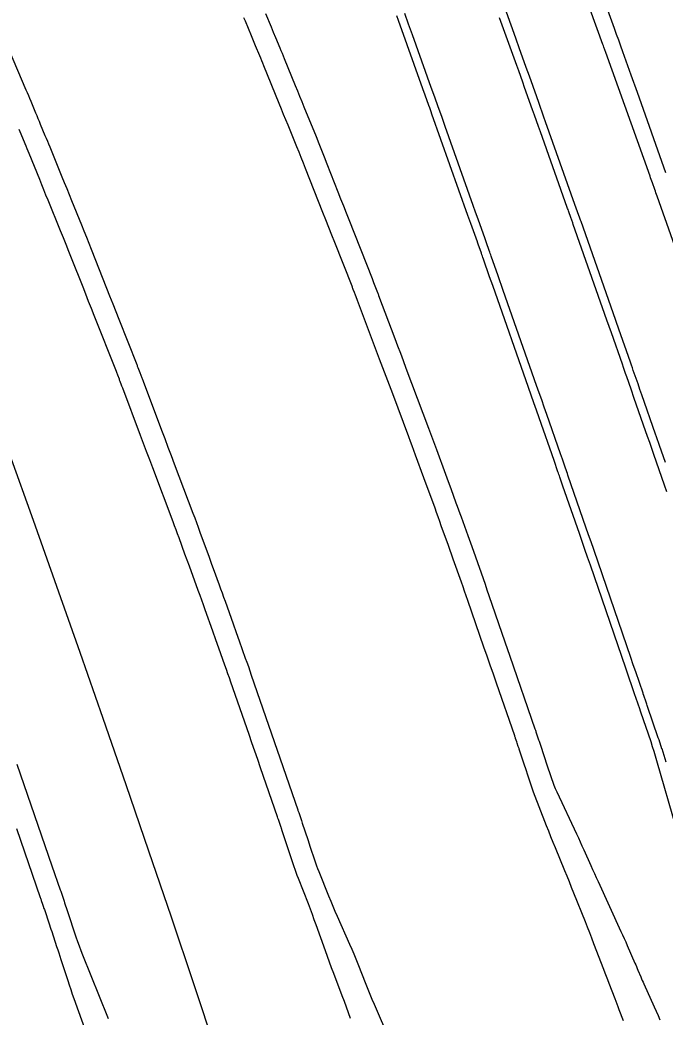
# Model space of a CAD drawing. Extents: x 954385 to 988206, y 1868364 to 1924553.
# Drawn here: x 957809.26 to 957836.08, y 1919816.22 to 1919857.64 of the extents above; entities that cross this region are included whole.
import ezdxf

# ---------------------------------------------------------------- set-up
doc = ezdxf.new("R2010")
doc.units = 0
for name, color, linetype in [('16', 7, 'Continuous'), ('7', 7, 'Continuous'), ('Default', 7, 'Continuous')]:
    doc.layers.add(name, color=color, linetype=linetype)

msp = doc.modelspace()

# ---------------------------------------------------------------- linework, layer by layer
at = {"layer": '16'}
for points in [[(957837.785, 1919844.561), (957835.748, 1919850.325), (957835.723, 1919850.394), (957835.699, 1919850.463), (957835.674, 1919850.532), (957835.65, 1919850.601), (957835.552, 1919850.877), (957835.527, 1919850.946), (957835.502, 1919851.015), (957835.478, 1919851.084), (957835.453, 1919851.153), (957833.612, 1919856.291), (957833.573, 1919856.399), (957833.535, 1919856.507), (957833.515, 1919856.561), (957833.496, 1919856.615), (957832.093, 1919860.491)], [(957819.468, 1919857.914), (957819.703, 1919857.348), (957819.793, 1919857.13), (957819.884, 1919856.912), (957820.065, 1919856.476), (957820.111, 1919856.367), (957820.156, 1919856.258), (957820.2, 1919856.149), (957820.245, 1919856.04), (957820.702, 1919854.919), (957820.793, 1919854.696), (957820.884, 1919854.473), (957820.974, 1919854.25), (957821.065, 1919854.027), (957821.568, 1919852.792), (957821.682, 1919852.512), (957821.795, 1919852.231), (957821.907, 1919851.95), (957822.018, 1919851.669), (957822.479, 1919850.5), (957822.593, 1919850.211), (957822.707, 1919849.922), (957822.821, 1919849.634), (957822.935, 1919849.345), (957823.9, 1919846.897), (957823.916, 1919846.857), (957823.932, 1919846.816), (957823.948, 1919846.775), (957823.963, 1919846.734), (957824.07, 1919846.459), (957824.126, 1919846.313), (957824.137, 1919846.284), (957824.148, 1919846.255), (957824.159, 1919846.226), (957824.17, 1919846.196), (957824.844, 1919844.41), (957824.96, 1919844.102), (957825.076, 1919843.795), (957825.192, 1919843.487), (957825.308, 1919843.18), (957826.248, 1919840.687), (957826.331, 1919840.466), (957826.413, 1919840.245), (957826.495, 1919840.023), (957826.576, 1919839.801), (957826.955, 1919838.765), (957827.062, 1919838.47), (957827.17, 1919838.175), (957827.385, 1919837.586), (957827.439, 1919837.438), (957827.492, 1919837.291), (957827.546, 1919837.143), (957827.598, 1919836.995), (957827.875, 1919836.22), (957827.985, 1919835.914), (957828.039, 1919835.761), (957828.429, 1919834.67), (957828.511, 1919834.437), (957828.594, 1919834.203), (957828.675, 1919833.97), (957828.756, 1919833.736), (957829.422, 1919831.806), (957829.628, 1919831.207), (957830.665, 1919828.199), (957830.677, 1919828.166), (957830.688, 1919828.132), (957830.7, 1919828.098), (957830.711, 1919828.065), (957830.823, 1919827.732), (957830.838, 1919827.688), (957830.853, 1919827.644), (957831.081, 1919826.959), (957831.141, 1919826.777), (957831.359, 1919826.124), (957831.408, 1919825.985), (957831.46, 1919825.848), (957831.516, 1919825.713), (957831.577, 1919825.58), (957832.397, 1919823.831), (957832.474, 1919823.667), (957832.55, 1919823.502), (957832.624, 1919823.337), (957832.698, 1919823.172), (957832.992, 1919822.51), (957833.066, 1919822.345), (957833.141, 1919822.18), (957833.215, 1919822.015), (957833.291, 1919821.85), (957834.244, 1919819.776), (957834.31, 1919819.631), (957834.376, 1919819.486), (957834.441, 1919819.34), (957834.505, 1919819.194), (957834.825, 1919818.458), (957834.856, 1919818.387), (957834.886, 1919818.315), (957834.917, 1919818.244), (957834.948, 1919818.172), (957835.07, 1919817.886), (957835.1, 1919817.815), (957835.131, 1919817.743), (957835.163, 1919817.672), (957835.195, 1919817.601), (957835.629, 1919816.643), (957835.71, 1919816.464), (957835.788, 1919816.285), (957835.866, 1919816.105)], [(957836.555, 1919824.033), (957835.742, 1919826.861), (957835.683, 1919827.059), (957835.623, 1919827.256), (957835.56, 1919827.452), (957835.494, 1919827.648), (957835.07, 1919828.891), (957835.009, 1919829.068), (957834.973, 1919829.174), (957834.848, 1919829.54), (957834.839, 1919829.566), (957834.442, 1919830.718), (957832.972, 1919834.99), (957832.858, 1919835.319), (957832.745, 1919835.648), (957832.631, 1919835.977), (957832.517, 1919836.305), (957831.832, 1919838.278), (957831.706, 1919838.642), (957831.686, 1919838.7), (957831.666, 1919838.758), (957831.646, 1919838.816), (957831.626, 1919838.873), (957831.465, 1919839.335), (957830.845, 1919841.11), (957830.735, 1919841.425), (957830.625, 1919841.74), (957830.515, 1919842.055), (957830.404, 1919842.37), (957828.914, 1919846.607), (957828.786, 1919846.973), (957828.527, 1919847.706), (957828.506, 1919847.766), (957828.485, 1919847.826), (957828.464, 1919847.886), (957828.443, 1919847.945), (957828.309, 1919848.326), (957828.28, 1919848.407), (957828.276, 1919848.418), (957828.005, 1919849.18), (957827.886, 1919849.516), (957826.387, 1919853.73), (957826.356, 1919853.818), (957826.325, 1919853.905), (957826.294, 1919853.992), (957826.263, 1919854.079), (957826.107, 1919854.515), (957826.013, 1919854.776), (957824.996, 1919857.612), (957824.924, 1919857.814)], [(957836.149, 1919838.041), (957836.055, 1919838.311), (957835.61, 1919839.593), (957835.525, 1919839.839), (957835.439, 1919840.085), (957835.354, 1919840.33), (957835.268, 1919840.576), (957834.799, 1919841.921), (957834.664, 1919842.307), (957834.485, 1919842.821), (957834.44, 1919842.95), (957834.395, 1919843.079), (957834.35, 1919843.207), (957834.304, 1919843.336), (957833.845, 1919844.644), (957833.661, 1919845.165), (957833.478, 1919845.687), (957832.263, 1919849.14), (957832.238, 1919849.212), (957832.161, 1919849.43), (957832.078, 1919849.665), (957832.061, 1919849.712), (957832.044, 1919849.76), (957832.027, 1919849.807), (957832.011, 1919849.854), (957830.896, 1919852.988), (957830.814, 1919853.218), (957830.733, 1919853.448), (957830.651, 1919853.679), (957830.569, 1919853.909), (957830.241, 1919854.83), (957830.159, 1919855.061), (957830.077, 1919855.291), (957829.995, 1919855.521), (957829.912, 1919855.751), (957829.202, 1919857.734)], [(957808.619, 1919856.824), (957809.509, 1919854.741), (957809.56, 1919854.622), (957809.61, 1919854.503), (957809.661, 1919854.384), (957809.71, 1919854.265), (957809.91, 1919853.785), (957809.959, 1919853.667), (957810.008, 1919853.549), (957810.057, 1919853.431), (957810.106, 1919853.313), (957810.302, 1919852.842), (957810.351, 1919852.725), (957810.4, 1919852.607), (957810.448, 1919852.489), (957810.497, 1919852.371), (957811.003, 1919851.129), (957811.104, 1919850.882), (957811.204, 1919850.636), (957811.305, 1919850.389), (957811.405, 1919850.143), (957811.82, 1919849.126), (957811.922, 1919848.874), (957812.024, 1919848.622), (957812.124, 1919848.369), (957812.225, 1919848.116), (957812.863, 1919846.498), (957812.99, 1919846.175), (957813.118, 1919845.851), (957813.246, 1919845.528), (957813.373, 1919845.204), (957814.114, 1919843.328), (957814.127, 1919843.295), (957814.14, 1919843.262), (957814.153, 1919843.229), (957814.165, 1919843.196), (957814.242, 1919842.998), (957814.326, 1919842.78), (957814.34, 1919842.744), (957814.354, 1919842.707), (957814.368, 1919842.671), (957814.382, 1919842.634), (957815.149, 1919840.602), (957815.281, 1919840.251), (957815.414, 1919839.9), (957815.546, 1919839.549), (957815.678, 1919839.198), (957816.452, 1919837.149), (957816.525, 1919836.954), (957816.597, 1919836.759), (957816.669, 1919836.564), (957816.741, 1919836.369), (957817.044, 1919835.539), (957817.106, 1919835.369), (957817.168, 1919835.198), (957817.23, 1919835.028), (957817.293, 1919834.858), (957817.541, 1919834.176), (957817.604, 1919834.006), (957817.665, 1919833.836), (957817.727, 1919833.665), (957817.788, 1919833.494), (957818.124, 1919832.552), (957818.251, 1919832.198), (957818.377, 1919831.843), (957818.63, 1919831.135), (957818.693, 1919830.958), (957818.756, 1919830.78), (957818.818, 1919830.603), (957818.879, 1919830.425), (957819.596, 1919828.347), (957819.956, 1919827.303), (957820.809, 1919824.83), (957820.819, 1919824.801), (957820.829, 1919824.771), (957820.839, 1919824.742), (957820.849, 1919824.712), (957820.96, 1919824.383), (957820.977, 1919824.332), (957820.994, 1919824.281), (957821.223, 1919823.592), (957821.329, 1919823.275), (957821.503, 1919822.753), (957821.545, 1919822.631), (957821.588, 1919822.509), (957821.634, 1919822.389), (957821.681, 1919822.269), (957822.093, 1919821.25), (957822.178, 1919821.041), (957822.266, 1919820.832), (957822.355, 1919820.624), (957822.446, 1919820.417), (957822.963, 1919819.253), (957823.053, 1919819.048), (957823.141, 1919818.841), (957823.226, 1919818.634), (957823.31, 1919818.426), (957823.639, 1919817.591), (957823.722, 1919817.382), (957823.807, 1919817.175), (957823.894, 1919816.968), (957823.982, 1919816.761), (957824.626, 1919815.281)], [(957809.137, 1919826.724), (957810.592, 1919822.505), (957810.938, 1919821.501), (957810.954, 1919821.456), (957810.969, 1919821.411), (957810.984, 1919821.365), (957811, 1919821.32), (957811.098, 1919821.029), (957811.118, 1919820.967), (957811.226, 1919820.643), (957811.591, 1919819.548), (957811.655, 1919819.36), (957811.723, 1919819.173), (957811.793, 1919818.987), (957811.866, 1919818.802), (957812.904, 1919816.232), (957812.932, 1919816.161)]]:
    msp.add_lwpolyline(points, dxfattribs=at)
at = {"layer": '7'}
for points in [[(957836.092, 1919839.255), (957836.01, 1919839.491), (957835.846, 1919839.963), (957835.805, 1919840.081), (957835.764, 1919840.199), (957835.723, 1919840.317), (957835.682, 1919840.435), (957835.112, 1919842.068), (957835.034, 1919842.293), (957834.955, 1919842.518), (957834.798, 1919842.968), (957834.758, 1919843.081), (957834.719, 1919843.194), (957834.68, 1919843.306), (957834.64, 1919843.419), (957834.157, 1919844.792), (957833.916, 1919845.477), (957832.585, 1919849.263), (957832.562, 1919849.327), (957832.518, 1919849.453), (957832.495, 1919849.517), (957832.385, 1919849.827), (957832.332, 1919849.977), (957831.113, 1919853.405), (957831.042, 1919853.605), (957830.971, 1919853.806), (957830.899, 1919854.007), (957830.828, 1919854.207), (957830.506, 1919855.115), (957830.453, 1919855.263), (957830.4, 1919855.41), (957830.348, 1919855.558), (957830.295, 1919855.706), (957830.03, 1919856.444), (957829.872, 1919856.886), (957828.97, 1919859.401)], [(957836.109, 1919851.293), (957834.927, 1919854.62), (957834.669, 1919855.346), (957834.325, 1919856.313), (957834.239, 1919856.555), (957834.152, 1919856.797), (957834.066, 1919857.038), (957833.979, 1919857.28), (957833.274, 1919859.241)], [(957834.346, 1919816.07), (957834.176, 1919816.528), (957834.133, 1919816.642), (957834.09, 1919816.756), (957834.046, 1919816.87), (957834.001, 1919816.984), (957833.752, 1919817.618), (957833.696, 1919817.762), (957833.641, 1919817.905), (957833.585, 1919818.049), (957833.53, 1919818.193), (957833.121, 1919819.269), (957833.035, 1919819.496), (957832.947, 1919819.723), (957832.857, 1919819.949), (957832.767, 1919820.175), (957832.29, 1919821.363), (957832.195, 1919821.598), (957832.1, 1919821.832), (957832.005, 1919822.067), (957831.909, 1919822.301), (957831.52, 1919823.248), (957831.426, 1919823.478), (957831.334, 1919823.709), (957831.242, 1919823.939), (957831.151, 1919824.171), (957830.611, 1919825.56), (957830.611, 1919825.561), (957830.376, 1919826.266), (957830.3, 1919826.493), (957830.224, 1919826.72), (957830.016, 1919827.346), (957830.007, 1919827.374), (957829.997, 1919827.402), (957829.988, 1919827.43), (957829.978, 1919827.458), (957829.93, 1919827.599), (957829.911, 1919827.654), (957829.865, 1919827.791), (957829.856, 1919827.818), (957829.846, 1919827.845), (957829.837, 1919827.873), (957829.827, 1919827.9), (957829.069, 1919830.09), (957828.94, 1919830.464), (957828.81, 1919830.838), (957828.681, 1919831.212), (957828.551, 1919831.586), (957827.879, 1919833.528), (957827.813, 1919833.718), (957827.746, 1919833.908), (957827.679, 1919834.098), (957827.612, 1919834.288), (957827.273, 1919835.235), (957827.07, 1919835.804), (957826.775, 1919836.632), (957826.71, 1919836.812), (957826.645, 1919836.993), (957826.58, 1919837.173), (957826.515, 1919837.353), (957826.055, 1919838.615), (957825.707, 1919839.567), (957825.638, 1919839.756), (957825.569, 1919839.945), (957825.499, 1919840.133), (957825.428, 1919840.321), (957824.755, 1919842.108), (957824.619, 1919842.468), (957824.483, 1919842.828), (957824.347, 1919843.189), (957824.211, 1919843.549), (957823.333, 1919845.875), (957823.319, 1919845.912), (957823.305, 1919845.949), (957823.291, 1919845.986), (957823.277, 1919846.023), (957823.205, 1919846.212), (957823.167, 1919846.312), (957823.117, 1919846.444), (957823.104, 1919846.478), (957823.091, 1919846.511), (957823.078, 1919846.544), (957823.065, 1919846.577), (957822.349, 1919848.392), (957822.225, 1919848.706), (957822.101, 1919849.019), (957821.977, 1919849.333), (957821.853, 1919849.647), (957821.133, 1919851.47), (957821.044, 1919851.695), (957820.954, 1919851.92), (957820.863, 1919852.145), (957820.772, 1919852.37), (957820.406, 1919853.267), (957820.315, 1919853.492), (957820.223, 1919853.716), (957820.132, 1919853.94), (957820.04, 1919854.165), (957819.399, 1919855.736), (957819.357, 1919855.839), (957819.314, 1919855.943), (957819.271, 1919856.047), (957819.228, 1919856.151), (957819.056, 1919856.565), (957818.97, 1919856.772), (957818.883, 1919856.98), (957818.631, 1919857.586), (957818.574, 1919857.722)], [(957836.124, 1919826.805), (957835.951, 1919827.366), (957835.95, 1919827.367), (957835.826, 1919827.73), (957835.795, 1919827.821), (957835.35, 1919829.124), (957835.335, 1919829.169), (957835.32, 1919829.214), (957835.305, 1919829.258), (957835.289, 1919829.303), (957835.198, 1919829.572), (957835.172, 1919829.648), (957835.161, 1919829.681), (957834.86, 1919830.558), (957834.757, 1919830.857), (957834.654, 1919831.157), (957833.124, 1919835.608), (957833.097, 1919835.684), (957833.071, 1919835.761), (957833.044, 1919835.838), (957833.018, 1919835.914), (957832.885, 1919836.297), (957832.805, 1919836.527), (957832.042, 1919838.725), (957832.017, 1919838.798), (957831.991, 1919838.872), (957831.965, 1919838.946), (957831.939, 1919839.02), (957831.811, 1919839.389), (957831.733, 1919839.611), (957831.158, 1919841.257), (957831.054, 1919841.556), (957830.949, 1919841.855), (957830.845, 1919842.154), (957830.74, 1919842.453), (957829.353, 1919846.396), (957829.135, 1919847.015), (957828.849, 1919847.83), (957828.829, 1919847.887), (957828.809, 1919847.943), (957828.789, 1919848), (957828.769, 1919848.056), (957828.654, 1919848.381), (957828.597, 1919848.541), (957828.304, 1919849.365), (957828.203, 1919849.649), (957828.102, 1919849.933), (957826.935, 1919853.219), (957826.792, 1919853.622), (957826.648, 1919854.024), (957826.504, 1919854.427), (957826.36, 1919854.83), (957825.575, 1919857.021), (957825.415, 1919857.468), (957825.255, 1919857.914)], [(957823.002, 1919816.159), (957822.919, 1919816.395), (957822.834, 1919816.63), (957822.748, 1919816.865), (957822.66, 1919817.099), (957822.304, 1919818.035), (957822.216, 1919818.269), (957822.129, 1919818.504), (957822.043, 1919818.739), (957821.959, 1919818.975), (957821.576, 1919820.047), (957821.497, 1919820.266), (957821.416, 1919820.484), (957821.334, 1919820.702), (957821.251, 1919820.92), (957820.837, 1919821.982), (957820.791, 1919822.103), (957820.747, 1919822.224), (957820.704, 1919822.345), (957820.662, 1919822.468), (957820.153, 1919823.995), (957820.145, 1919824.02), (957820.136, 1919824.046), (957820.128, 1919824.071), (957820.119, 1919824.096), (957820.05, 1919824.3), (957820.007, 1919824.426), (957819.986, 1919824.484), (957819.966, 1919824.543), (957819.266, 1919826.567), (957819.145, 1919826.914), (957819.025, 1919827.261), (957818.905, 1919827.608), (957818.785, 1919827.955), (957818.031, 1919830.132), (957817.97, 1919830.309), (957817.908, 1919830.485), (957817.846, 1919830.662), (957817.783, 1919830.838), (957817.532, 1919831.542), (957817.406, 1919831.894), (957817.28, 1919832.246), (957816.96, 1919833.142), (957816.89, 1919833.34), (957816.818, 1919833.537), (957816.747, 1919833.735), (957816.675, 1919833.933), (957816.304, 1919834.951), (957816.12, 1919835.454), (957815.876, 1919836.124), (957815.814, 1919836.292), (957815.753, 1919836.459), (957815.69, 1919836.627), (957815.628, 1919836.794), (957814.781, 1919839.037), (957814.654, 1919839.374), (957814.527, 1919839.71), (957814.4, 1919840.047), (957814.273, 1919840.383), (957813.535, 1919842.34), (957813.524, 1919842.371), (957813.512, 1919842.402), (957813.5, 1919842.433), (957813.488, 1919842.464), (957813.428, 1919842.62), (957813.405, 1919842.683), (957813.393, 1919842.714), (957813.328, 1919842.881), (957813.314, 1919842.919), (957813.299, 1919842.957), (957813.284, 1919842.995), (957813.269, 1919843.033), (957812.351, 1919845.357), (957812.234, 1919845.652), (957812.117, 1919845.948), (957812, 1919846.243), (957811.884, 1919846.539), (957811.409, 1919847.741), (957811.296, 1919848.026), (957811.182, 1919848.31), (957811.067, 1919848.595), (957810.952, 1919848.879), (957810.431, 1919850.154), (957810.344, 1919850.368), (957810.257, 1919850.581), (957810.169, 1919850.795), (957810.082, 1919851.009), (957809.641, 1919852.091), (957809.6, 1919852.192), (957809.559, 1919852.292), (957809.517, 1919852.392), (957809.476, 1919852.492), (957809.309, 1919852.892), (957809.268, 1919852.992), (957809.226, 1919853.092)], [(957809.113, 1919824.052), (957810.105, 1919821.188), (957810.116, 1919821.156), (957810.127, 1919821.124), (957810.138, 1919821.091), (957810.149, 1919821.059), (957810.2, 1919820.909), (957810.215, 1919820.866), (957810.23, 1919820.822), (957810.26, 1919820.734), (957810.275, 1919820.69), (957810.29, 1919820.646), (957810.458, 1919820.141), (957810.488, 1919820.05), (957810.519, 1919819.959), (957810.549, 1919819.867), (957810.58, 1919819.776), (957810.786, 1919819.154), (957810.831, 1919819.02), (957810.875, 1919818.886), (957810.919, 1919818.752), (957810.963, 1919818.618), (957811.245, 1919817.745), (957811.308, 1919817.555), (957811.371, 1919817.366), (957811.436, 1919817.177), (957811.503, 1919816.988), (957812.01, 1919815.567)]]:
    msp.add_lwpolyline(points, dxfattribs=at)
at = {"layer": 'Default'}
msp.add_arc((956871.597, 1919501.221), 996.448, 12.648055, 34.075074, dxfattribs=at)

doc.saveas('drawing.dxf')
